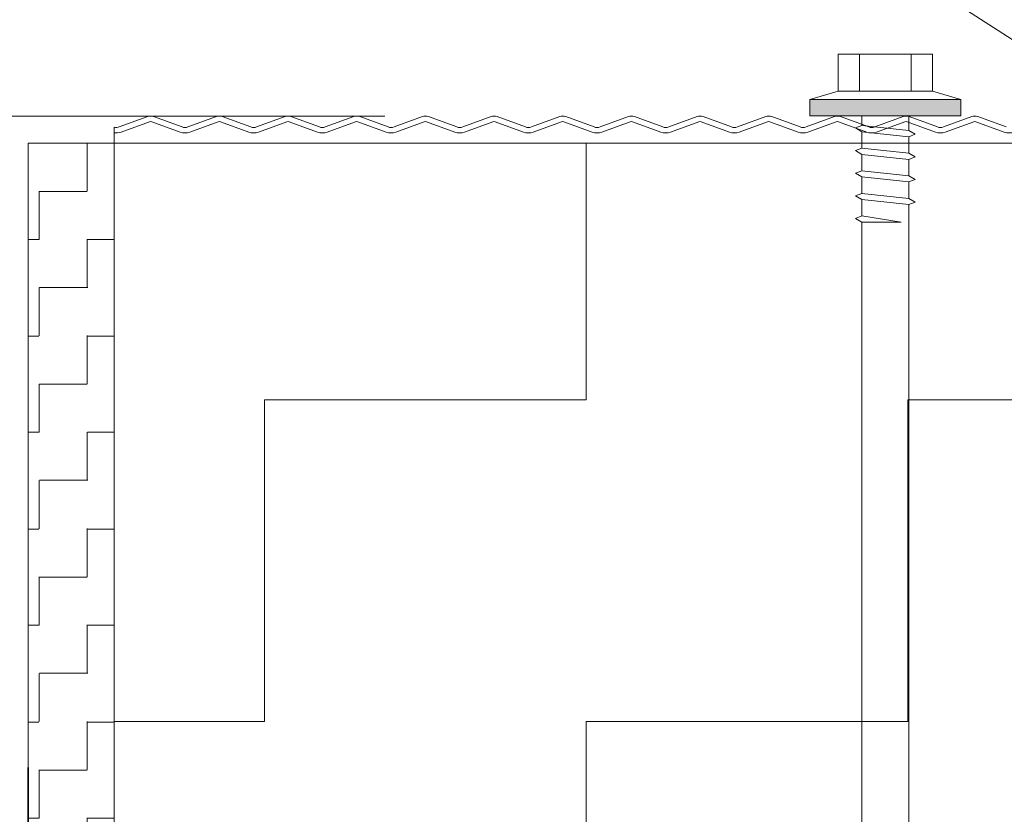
# Model space of a CAD drawing. Header units: metres. Extents: x 1314 to 1415, y -87 to -52.
# Tile 499 of 656: x 1400.7465 to 1400.8613, y -70.8858 to -70.7931. Entities that reach past the tile are written whole.
import ezdxf

# ---------------------------------------------------------------- set-up
doc = ezdxf.new("R2010")
doc.units = ezdxf.units.M
doc.header["$PDMODE"] = 65
for name, pattern in [('AUSGEZOGEN', [0]), ('PUNKT2_S9', [0.0015, 0, -0.0015]), ('STRICHPUNKT2_S5', [0.49999999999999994, 0.35, -0.05, 0.05, -0.05])]:
    doc.linetypes.add(name, pattern=pattern)
doc.layers.add('XR$9$_42143', color=7, linetype='Continuous')
doc.layers.add('XR$9$_42154', color=7, linetype='Continuous')
for name, color, linetype, lineweight in [('XR$9$Achsen', 4, 'AUSGEZOGEN', 13), ('XR$9$Maßlinie 1_50', 7, 'AUSGEZOGEN', 25), ('XR$9$Muster', 4, 'AUSGEZOGEN', 13), ('XR$9$Wand Mauerwerk nt', 7, 'AUSGEZOGEN', 25), ('XR$9$Wand Mauerwerk tr_1', 42, 'AUSGEZOGEN', 18)]:
    doc.layers.add(name, color=color, linetype=linetype, lineweight=lineweight)
doc.styles.add('ARIAL', font='arial.ttf')
doc.dimstyles.new('DIMSTYLE_28', dxfattribs={"dimtxt": 0.04, "dimasz": 0.03, "dimexe": 0, "dimexo": 1e-06, "dimgap": 0.02, "dimtad": 2, "dimdec": 1, "dimlfac": 100, "dimrnd": 0.5, "dimzin": 4, "dimdsep": 46, "dimtxsty": 'ARIAL', "dimblk1": 'ALL_ML_KREIS', "dimblk2": 'ALL_ML_KREIS', "dimsah": 1, "dimcen": 0, "dimse1": 1, "dimse2": 1, "dimclrd": 7, "dimclre": 7, "dimclrt": 7, "dimadec": 0, "dimazin": 0, "dimtfac": 1, "dimtdec": 0, "dimtix": 1, "dimtmove": 2, "dimatfit": 3, "dimfxl": 0, "dimtzin": 0, "dimlwd": 0, "dimlwe": 25, "dimarcsym": 0})
doc.dimstyles.new('DIMSTYLE_29', dxfattribs={"dimtxt": 0.04, "dimasz": 0.03, "dimexe": 0, "dimexo": 1e-06, "dimgap": 0.02, "dimtad": 2, "dimdec": 1, "dimlfac": 100, "dimrnd": 0.5, "dimzin": 4, "dimdsep": 46, "dimtxsty": 'ARIAL', "dimblk1": 'ALL_ML_KREIS', "dimblk2": 'ALL_ML_KREIS', "dimsah": 1, "dimcen": 0, "dimse1": 1, "dimse2": 1, "dimclrd": 7, "dimclre": 7, "dimclrt": 7, "dimadec": 0, "dimazin": 0, "dimtfac": 1, "dimtdec": 0, "dimtix": 1, "dimtmove": 2, "dimatfit": 3, "dimfxl": 0, "dimtvp": 1.2, "dimtzin": 0, "dimlwd": 0, "dimlwe": 25, "dimarcsym": 0})
doc.dimstyles.new('DIMSTYLE_61', dxfattribs={"dimtxt": 0.04, "dimasz": 0.03, "dimexe": 0, "dimexo": 1e-06, "dimgap": 0.02, "dimtad": 2, "dimdec": 3, "dimrnd": 0.005, "dimzin": 4, "dimdsep": 46, "dimtxsty": 'ARIAL', "dimblk1": 'ALL_ML_KREIS', "dimblk2": 'ALL_ML_KREIS', "dimsah": 1, "dimcen": 0, "dimse1": 1, "dimse2": 1, "dimclrd": 7, "dimclre": 7, "dimclrt": 7, "dimadec": 0, "dimazin": 0, "dimtfac": 1, "dimtdec": 0, "dimtix": 1, "dimtmove": 2, "dimatfit": 3, "dimfxl": 0, "dimtzin": 0, "dimlwd": 0, "dimlwe": 25, "dimarcsym": 0})

# ---------------------------------------------------------------- blocks, each defined once
blk = doc.blocks.new('COMPLEXOBJECT_78')
at = {"linetype": 'AUSGEZOGEN', "lineweight": 35, "transparency": 33554687}
h = blk.add_hatch(color=7, dxfattribs=at)
h.set_gradient(color2=(0, 0, 0), one_color=1)
h.paths.add_polyline_path([(1400.838627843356, -70.80241521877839), (1400.838627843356, -70.80432811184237), (1400.856228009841, -70.80241521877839)], flags=0)
h = blk.add_hatch(color=7, dxfattribs=at)
h.set_gradient(color2=(0, 0, 0), one_color=1)
h.paths.add_polyline_path([(1400.838627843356, -70.80432811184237), (1400.856228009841, -70.80432811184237), (1400.856228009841, -70.80241521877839)], flags=0)
at = {"color": 7, "linetype": 'AUSGEZOGEN', "lineweight": 13, "transparency": 33554687}
for p, q in [((1400.841927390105, -70.79715024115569), (1400.841927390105, -70.80145748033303)), ((1400.847430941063, -70.79715024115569), (1400.841927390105, -70.79715024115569)), ((1400.844404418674, -70.79715024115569), (1400.844404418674, -70.80145748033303)), ((1400.852927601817, -70.79715024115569), (1400.847430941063, -70.79715024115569)), ((1400.85045401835, -70.79715024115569), (1400.85045401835, -70.80145748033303)), ((1400.852927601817, -70.80145748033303), (1400.852927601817, -70.79715024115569)), ((1400.838629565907, -70.80241349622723), (1400.841927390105, -70.80145748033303)), ((1400.841927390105, -70.80145748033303), (1400.852927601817, -70.80145748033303)), ((1400.856229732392, -70.80241349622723), (1400.852927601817, -70.80145748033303)), ((1400.838629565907, -70.80432897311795), (1400.838629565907, -70.80241349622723)), ((1400.838629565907, -70.80241349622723), (1400.856229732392, -70.80241349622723)), ((1400.856229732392, -70.80241349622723), (1400.856229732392, -70.80432897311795)), ((1400.856229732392, -70.80432897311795), (1400.838629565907, -70.80432897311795)), ((1400.844679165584, -70.80432897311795), (1400.844679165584, -70.80546844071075)), ((1400.85017927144, -70.80606142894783), (1400.85017927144, -70.80432897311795)), ((1400.844679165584, -70.80546844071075), (1400.843963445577, -70.80575438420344)), ((1400.85017927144, -70.80606142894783), (1400.844679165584, -70.80546844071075)), ((1400.843963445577, -70.80575438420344), (1400.844679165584, -70.80619535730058)), ((1400.844679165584, -70.80619191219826), (1400.844679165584, -70.80810394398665)), ((1400.844679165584, -70.80619535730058), (1400.85017927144, -70.80677757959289)), ((1400.850894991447, -70.80649163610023), (1400.85017927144, -70.80606142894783)), ((1400.85017927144, -70.80677757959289), (1400.850894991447, -70.80649163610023)), ((1400.85017927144, -70.8086930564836), (1400.85017927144, -70.80677757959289)), ((1400.844679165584, -70.80810394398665), (1400.843963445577, -70.80838945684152)), ((1400.843963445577, -70.80838945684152), (1400.844679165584, -70.80883042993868)), ((1400.85017927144, -70.80869650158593), (1400.844679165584, -70.80810394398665)), ((1400.844679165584, -70.80882698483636), (1400.844679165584, -70.81074246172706)), ((1400.844679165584, -70.80883042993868), (1400.85017927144, -70.80941609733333)), ((1400.850894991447, -70.80912670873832), (1400.85017927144, -70.80869650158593)), ((1400.85017927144, -70.80941609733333), (1400.850894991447, -70.80912670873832)), ((1400.85017927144, -70.81132812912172), (1400.85017927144, -70.80941609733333)), ((1400.844679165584, -70.81074246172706), (1400.843963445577, -70.81102840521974)), ((1400.843963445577, -70.81102840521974), (1400.844679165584, -70.81146937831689)), ((1400.85017927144, -70.81133544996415), (1400.844679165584, -70.81074246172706)), ((1400.844679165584, -70.81146593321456), (1400.844679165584, -70.81337796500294)), ((1400.844679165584, -70.81146937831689), (1400.85017927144, -70.81205160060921)), ((1400.850894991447, -70.81176565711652), (1400.85017927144, -70.81133544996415)), ((1400.85017927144, -70.81205160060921), (1400.850894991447, -70.81176565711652)), ((1400.85017927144, -70.81396707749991), (1400.85017927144, -70.81205160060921)), ((1400.844679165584, -70.81337796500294), (1400.843963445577, -70.81366347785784)), ((1400.85017927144, -70.81397052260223), (1400.844679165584, -70.81337796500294)), ((1400.843963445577, -70.81366347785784), (1400.844679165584, -70.81410445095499)), ((1400.844679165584, -70.81410100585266), (1400.844679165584, -70.81601648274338)), ((1400.844679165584, -70.81410445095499), (1400.85017927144, -70.81469011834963)), ((1400.850894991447, -70.81440116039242), (1400.85017927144, -70.81397052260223)), ((1400.85017927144, -70.81469011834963), (1400.850894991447, -70.81440116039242)), ((1400.85017927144, -70.96668501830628), (1400.85017927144, -70.81469011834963)), ((1400.844679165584, -70.81601648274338), (1400.843963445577, -70.81629898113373)), ((1400.843963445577, -70.81629898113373), (1400.844679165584, -70.81673995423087)), ((1400.849255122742, -70.81673995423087), (1400.844679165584, -70.81601648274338)), ((1400.844679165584, -70.81673995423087), (1400.844679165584, -70.96668501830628)), ((1400.844679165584, -70.81673995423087), (1400.849255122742, -70.81673995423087)), ((1400.844679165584, -70.93999021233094), (1400.843963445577, -70.94027572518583)), ((1400.843963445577, -70.94027572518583), (1400.844679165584, -70.94071669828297)), ((1400.85017927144, -70.94058276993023), (1400.844679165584, -70.93999021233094)), ((1400.844679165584, -70.94071325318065), (1400.844679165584, -70.94262528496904)), ((1400.844679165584, -70.94071669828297), (1400.85017927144, -70.9413023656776)), ((1400.850894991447, -70.94101297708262), (1400.85017927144, -70.94058276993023)), ((1400.85017927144, -70.9413023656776), (1400.850894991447, -70.94101297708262)), ((1400.85017927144, -70.94321439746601), (1400.85017927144, -70.9413023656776)), ((1400.844679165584, -70.94262528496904), (1400.843963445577, -70.94291467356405)), ((1400.843963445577, -70.94291467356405), (1400.844679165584, -70.94335564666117)), ((1400.85017927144, -70.94322171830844), (1400.844679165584, -70.94262528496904)), ((1400.844679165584, -70.94334875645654), (1400.844679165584, -70.94526423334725)), ((1400.844679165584, -70.94335564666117), (1400.85017927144, -70.94393786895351)), ((1400.850894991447, -70.94365192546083), (1400.85017927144, -70.94322171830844)), ((1400.85017927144, -70.94393786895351), (1400.850894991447, -70.94365192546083)), ((1400.85017927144, -70.94585334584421), (1400.85017927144, -70.94393786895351)), ((1400.844679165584, -70.94526423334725), (1400.843963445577, -70.94554974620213)), ((1400.843963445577, -70.94554974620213), (1400.844679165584, -70.94599071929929)), ((1400.85017927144, -70.94585679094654), (1400.844679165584, -70.94526423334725)), ((1400.844679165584, -70.94598727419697), (1400.844679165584, -70.94790275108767)), ((1400.844679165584, -70.94599071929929), (1400.85017927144, -70.9465729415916)), ((1400.850894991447, -70.94628699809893), (1400.85017927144, -70.94585679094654)), ((1400.85017927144, -70.9465729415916), (1400.850894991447, -70.94628699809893)), ((1400.85017927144, -70.94848841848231), (1400.85017927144, -70.9465729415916)), ((1400.844679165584, -70.94790275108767), (1400.843963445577, -70.94818869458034)), ((1400.85017927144, -70.94849573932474), (1400.844679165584, -70.94790275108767)), ((1400.843963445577, -70.94818869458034), (1400.844679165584, -70.9486296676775)), ((1400.844679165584, -70.9486296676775), (1400.85017927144, -70.94921188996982)), ((1400.850894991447, -70.94892594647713), (1400.85017927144, -70.94849573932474)), ((1400.85017927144, -70.94921188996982), (1400.850894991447, -70.94892594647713)), ((1400.844679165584, -70.95053825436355), (1400.843963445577, -70.95082376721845)), ((1400.843963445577, -70.95082376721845), (1400.844679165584, -70.9512647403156)), ((1400.85017927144, -70.95113081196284), (1400.844679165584, -70.95053825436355)), ((1400.844679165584, -70.95125785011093), (1400.844679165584, -70.95317332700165)), ((1400.844679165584, -70.9512647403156), (1400.85017927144, -70.9518469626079)), ((1400.850894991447, -70.95156101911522), (1400.85017927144, -70.95113081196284)), ((1400.85017927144, -70.9518469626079), (1400.850894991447, -70.95156101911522)), ((1400.85017927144, -70.95376243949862), (1400.85017927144, -70.9518469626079)), ((1400.844679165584, -70.95317332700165), (1400.843963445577, -70.95345927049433)), ((1400.843963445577, -70.95345927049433), (1400.844679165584, -70.95390024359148)), ((1400.85017927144, -70.95376588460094), (1400.844679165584, -70.95317332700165)), ((1400.844679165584, -70.95389679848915), (1400.844679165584, -70.95581227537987)), ((1400.844679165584, -70.95390024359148), (1400.85017927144, -70.95448591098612)), ((1400.850894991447, -70.95419652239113), (1400.85017927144, -70.95376588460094)), ((1400.85017927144, -70.95448591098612), (1400.850894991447, -70.95419652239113)), ((1400.85017927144, -70.95639794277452), (1400.85017927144, -70.95448591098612)), ((1400.844679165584, -70.95581227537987), (1400.843963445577, -70.95609778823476)), ((1400.85017927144, -70.95640483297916), (1400.844679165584, -70.95581227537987)), ((1400.843963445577, -70.95609778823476), (1400.844679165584, -70.95653876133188)), ((1400.844679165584, -70.95653531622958), (1400.844679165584, -70.95844734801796)), ((1400.844679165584, -70.95653876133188), (1400.85017927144, -70.95712098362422)), ((1400.850894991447, -70.95683547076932), (1400.85017927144, -70.95640483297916)), ((1400.85017927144, -70.95712098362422), (1400.850894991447, -70.95683547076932)), ((1400.85017927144, -70.95903646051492), (1400.85017927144, -70.95712098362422)), ((1400.844679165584, -70.95844734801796), (1400.843963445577, -70.95873673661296)), ((1400.843963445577, -70.95873673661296), (1400.844679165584, -70.9591742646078)), ((1400.85017927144, -70.95904033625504), (1400.844679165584, -70.95844734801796)), ((1400.844679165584, -70.95917081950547), (1400.844679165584, -70.96108629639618)), ((1400.844679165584, -70.9591742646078), (1400.85017927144, -70.95975993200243)), ((1400.850894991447, -70.95947398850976), (1400.85017927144, -70.95904033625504)), ((1400.85017927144, -70.95975993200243), (1400.850894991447, -70.95947398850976)), ((1400.844679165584, -70.96108629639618), (1400.843963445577, -70.96137180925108)), ((1400.843963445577, -70.96137180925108), (1400.844679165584, -70.96180933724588)), ((1400.849255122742, -70.96180933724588), (1400.844679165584, -70.96108629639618)), ((1400.844679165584, -70.96180933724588), (1400.849255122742, -70.96180933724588)), ((1400.845924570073, -70.9633122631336), (1400.844679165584, -70.9618127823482)), ((1400.846824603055, -70.9649913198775), (1400.845924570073, -70.9633122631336)), ((1400.847328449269, -70.96676942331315), (1400.846824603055, -70.9649913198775)), ((1400.844679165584, -70.96668501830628), (1400.847430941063, -70.96860049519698)), ((1400.847430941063, -70.96860049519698), (1400.847328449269, -70.96676942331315)), ((1400.84794598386, -70.96746447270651), (1400.847801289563, -70.96763026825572)), ((1400.848112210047, -70.96730944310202), (1400.84794598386, -70.96746447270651)), ((1400.848295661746, -70.96716819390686), (1400.848112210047, -70.96730944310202)), ((1400.848492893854, -70.96704115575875), (1400.848295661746, -70.96716819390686)), ((1400.848447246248, -70.9680781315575), (1400.849371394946, -70.96743605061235)), ((1400.848708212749, -70.96693177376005), (1400.848492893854, -70.96704115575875)), ((1400.849174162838, -70.96676942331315), (1400.848708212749, -70.96693177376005)), ((1400.849671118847, -70.9666884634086), (1400.849174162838, -70.96676942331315)), ((1400.849371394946, -70.96743605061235), (1400.85017927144, -70.96668501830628)), ((1400.85017927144, -70.96668501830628), (1400.849671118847, -70.9666884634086)), ((1400.847430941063, -70.96860049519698), (1400.848447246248, -70.9680781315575)), ((1400.847469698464, -70.96832531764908), (1400.847430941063, -70.96860049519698)), ((1400.847550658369, -70.9680604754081), (1400.847469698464, -70.96832531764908)), ((1400.847678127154, -70.96781027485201), (1400.847550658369, -70.9680604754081)), ((1400.847801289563, -70.96763026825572), (1400.847678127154, -70.96781027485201))]:
    blk.add_line(p, q, dxfattribs=at)
blk = doc.blocks.new('ALL_ML_KREIS')
at = {"color": 0, "linetype": 'ByBlock', "lineweight": -2}
for p, q in [((0, -0.5), (0, 0.5)), ((-1, 0), (0.5, 0))]:
    blk.add_line(p, q, dxfattribs=at)
blk.add_circle((0, 0), 0.15, dxfattribs=at)
blk = doc.blocks.new('*D638')
at = {"layer": 'DEFPOINTS', "color": 7, "linetype": 'AUSGEZOGEN', "lineweight": 25, "transparency": 33554687}
for p in [(1400.769759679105, -70.80436920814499), (1400.480862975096, -70.95436920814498), (1400.853245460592, -70.95436920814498)]:
    blk.add_point(p, dxfattribs=at)
at = {"layer": 'XR$9$Maßlinie 1_50', "color": 7, "linetype": 'AUSGEZOGEN', "lineweight": -2, "transparency": 33554687}
blk.add_line((1400.480862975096, -70.95436920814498), (1400.480862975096, -70.80436920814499), dxfattribs=at)
at = {"layer": 'XR$9$Maßlinie 1_50', "color": 7, "linetype": 'AUSGEZOGEN', "lineweight": 25, "transparency": 33554687, "xscale": 0.03, "yscale": 0.03, "zscale": 0.03}
for p, rotation in [((1400.480862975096, -70.80436920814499), 90), ((1400.480862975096, -70.95436920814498), 270)]:
    blk.add_blockref('ALL_ML_KREIS', p, dxfattribs=dict(at, rotation=rotation))
at = {"layer": 'XR$9$Maßlinie 1_50', "color": 7, "linetype": 'AUSGEZOGEN', "lineweight": 25, "transparency": 33554687, "insert": (1400.450180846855, -70.88132828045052), "char_height": 0.04, "width": 0.16, "attachment_point": 5, "rotation": 90, "style": 'ARIAL'}
blk.add_mtext('\\A1;{\\A1;{15\\H0.026400;\\S^ ;}}', dxfattribs=at)
blk = doc.blocks.new('*D639')
at = {"layer": 'DEFPOINTS', "color": 7, "linetype": 'AUSGEZOGEN', "lineweight": 25, "transparency": 33554687}
for p in [(1400.597467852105, -70.45012413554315), (1400.597467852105, -70.82741591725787), (1401.821456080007, -70.86223860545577)]:
    blk.add_point(p, dxfattribs=at)
at = {"layer": 'XR$9$Maßlinie 1_50', "color": 7, "linetype": 'AUSGEZOGEN', "lineweight": -2, "transparency": 33554687}
blk.add_line((1400.597467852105, -70.45012413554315), (1401.821456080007, -70.45012413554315), dxfattribs=at)
at = {"layer": 'XR$9$Maßlinie 1_50', "color": 7, "linetype": 'AUSGEZOGEN', "lineweight": 25, "transparency": 33554687, "xscale": 0.03, "yscale": 0.03, "zscale": 0.03, "rotation": 180}
blk.add_blockref('ALL_ML_KREIS', (1400.597467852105, -70.45012413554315), dxfattribs=at)
at = {"layer": 'XR$9$Maßlinie 1_50', "color": 7, "linetype": 'AUSGEZOGEN', "lineweight": 25, "transparency": 33554687, "xscale": 0.03, "yscale": 0.03, "zscale": 0.03}
blk.add_blockref('ALL_ML_KREIS', (1401.821456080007, -70.45012413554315), dxfattribs=at)
at = {"layer": 'XR$9$Maßlinie 1_50', "color": 7, "linetype": 'AUSGEZOGEN', "lineweight": 25, "transparency": 33554687, "insert": (1401.216430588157, -70.42012413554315), "char_height": 0.04, "width": 0.2, "attachment_point": 5, "style": 'ARIAL'}
blk.add_mtext('\\A1;{\\A1;{1.22\\H0.026400;\\S5^ ;}}', dxfattribs=at)
blk = doc.blocks.new('*D647')
at = {"layer": 'DEFPOINTS', "color": 7, "linetype": 'AUSGEZOGEN', "lineweight": 25, "transparency": 33554687}
for p in [(1400.597467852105, -70.68769531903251), (1400.747467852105, -70.8075176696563), (1400.597467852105, -71.15848585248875)]:
    blk.add_point(p, dxfattribs=at)
at = {"layer": 'XR$9$Maßlinie 1_50', "color": 7, "linetype": 'AUSGEZOGEN', "lineweight": -2, "transparency": 33554687}
blk.add_line((1400.597467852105, -70.68769531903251), (1400.747467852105, -70.68769531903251), dxfattribs=at)
at = {"layer": 'XR$9$Maßlinie 1_50', "color": 7, "linetype": 'AUSGEZOGEN', "lineweight": 25, "transparency": 33554687, "xscale": 0.03, "yscale": 0.03, "zscale": 0.03, "rotation": 180}
blk.add_blockref('ALL_ML_KREIS', (1400.597467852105, -70.68769531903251), dxfattribs=at)
at = {"layer": 'XR$9$Maßlinie 1_50', "color": 7, "linetype": 'AUSGEZOGEN', "lineweight": 25, "transparency": 33554687, "xscale": 0.03, "yscale": 0.03, "zscale": 0.03}
blk.add_blockref('ALL_ML_KREIS', (1400.747467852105, -70.68769531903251), dxfattribs=at)
at = {"layer": 'XR$9$Maßlinie 1_50', "color": 7, "linetype": 'AUSGEZOGEN', "lineweight": 25, "transparency": 33554687, "insert": (1400.670508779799, -70.65701319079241), "char_height": 0.04, "width": 0.16, "attachment_point": 5, "style": 'ARIAL'}
blk.add_mtext('\\A1;{\\A1;{15\\H0.026400;\\S^ ;}}', dxfattribs=at)
blk = doc.blocks.new('*D648')
at = {"layer": 'DEFPOINTS', "color": 7, "linetype": 'AUSGEZOGEN', "lineweight": 25, "transparency": 33554687}
for p in [(1400.747467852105, -70.68769531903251), (1400.747467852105, -70.8075176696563), (1400.757468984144, -70.8075176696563)]:
    blk.add_point(p, dxfattribs=at)
at = {"layer": 'XR$9$Maßlinie 1_50', "color": 7, "linetype": 'AUSGEZOGEN', "lineweight": -2, "transparency": 33554687}
blk.add_line((1400.747467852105, -70.68769531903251), (1400.757468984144, -70.68769531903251), dxfattribs=at)
at = {"layer": 'XR$9$Maßlinie 1_50', "color": 7, "linetype": 'AUSGEZOGEN', "lineweight": 25, "transparency": 33554687, "xscale": 0.03, "yscale": 0.03, "zscale": 0.03}
blk.add_blockref('ALL_ML_KREIS', (1400.757468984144, -70.68769531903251), dxfattribs=at)
at = {"layer": 'XR$9$Maßlinie 1_50', "color": 7, "linetype": 'AUSGEZOGEN', "lineweight": 25, "transparency": 33554687, "xscale": 0.03, "yscale": 0.03, "zscale": 0.03, "rotation": 180}
blk.add_blockref('ALL_ML_KREIS', (1400.747467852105, -70.68769531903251), dxfattribs=at)
at = {"layer": 'XR$9$Maßlinie 1_50', "color": 7, "linetype": 'AUSGEZOGEN', "lineweight": 25, "transparency": 33554687, "insert": (1400.75605914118, -70.64269531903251), "char_height": 0.04, "width": 0.12, "attachment_point": 5, "style": 'ARIAL'}
blk.add_mtext('\\A1;{\\A1;{1\\H0.026400;\\S^ ;}}', dxfattribs=at)
blk = doc.blocks.new('*D649')
at = {"layer": 'DEFPOINTS', "color": 7, "linetype": 'AUSGEZOGEN', "lineweight": 25, "transparency": 33554687}
for p in [(1400.757468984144, -70.68769531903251), (1400.757468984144, -70.8075176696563), (1401.696456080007, -70.95436920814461)]:
    blk.add_point(p, dxfattribs=at)
at = {"layer": 'XR$9$Maßlinie 1_50', "color": 7, "linetype": 'AUSGEZOGEN', "lineweight": -2, "transparency": 33554687}
blk.add_line((1400.757468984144, -70.68769531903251), (1401.696456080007, -70.68769531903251), dxfattribs=at)
at = {"layer": 'XR$9$Maßlinie 1_50', "color": 7, "linetype": 'AUSGEZOGEN', "lineweight": 25, "transparency": 33554687, "xscale": 0.03, "yscale": 0.03, "zscale": 0.03, "rotation": 180}
blk.add_blockref('ALL_ML_KREIS', (1400.757468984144, -70.68769531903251), dxfattribs=at)
at = {"layer": 'XR$9$Maßlinie 1_50', "color": 7, "linetype": 'AUSGEZOGEN', "lineweight": 25, "transparency": 33554687, "xscale": 0.03, "yscale": 0.03, "zscale": 0.03}
blk.add_blockref('ALL_ML_KREIS', (1401.696456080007, -70.68769531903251), dxfattribs=at)
at = {"layer": 'XR$9$Maßlinie 1_50', "color": 7, "linetype": 'AUSGEZOGEN', "lineweight": 25, "transparency": 33554687, "insert": (1401.225235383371, -70.65701319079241), "char_height": 0.04, "width": 0.16, "attachment_point": 5, "style": 'ARIAL'}
blk.add_mtext('\\A1;{\\A1;{94\\H0.026400;\\S^ ;}}', dxfattribs=at)
blk = doc.blocks.new('*D660')
at = {"layer": 'DEFPOINTS', "color": 7, "linetype": 'AUSGEZOGEN', "lineweight": 25, "transparency": 33554687}
for p in [(1400.742025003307, -70.80440478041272), (1400.694194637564, -70.95436920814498), (1400.747467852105, -70.95436920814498)]:
    blk.add_point(p, dxfattribs=at)
at = {"layer": 'XR$9$Maßlinie 1_50', "color": 7, "linetype": 'AUSGEZOGEN', "lineweight": -2, "transparency": 33554687}
blk.add_line((1400.694194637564, -70.95436920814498), (1400.694194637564, -70.80440478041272), dxfattribs=at)
at = {"layer": 'XR$9$Maßlinie 1_50', "color": 7, "linetype": 'AUSGEZOGEN', "lineweight": 25, "transparency": 33554687, "xscale": 0.03, "yscale": 0.03, "zscale": 0.03}
for p, rotation in [((1400.694194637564, -70.80440478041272), 90), ((1400.694194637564, -70.95436920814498), 270)]:
    blk.add_blockref('ALL_ML_KREIS', p, dxfattribs=dict(at, rotation=rotation))
at = {"layer": 'XR$9$Maßlinie 1_50', "color": 7, "linetype": 'AUSGEZOGEN', "lineweight": 25, "transparency": 33554687, "insert": (1400.663512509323, -70.88134606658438), "char_height": 0.04, "width": 0.16, "attachment_point": 5, "rotation": 90, "style": 'ARIAL'}
blk.add_mtext('\\A1;{\\A1;{15\\H0.026400;\\S^ ;}}', dxfattribs=at)

msp = doc.modelspace()

# ---------------------------------------------------------------- hatches: boundary and pattern name
at = {"layer": 'XR$9$Muster', "linetype": 'AUSGEZOGEN', "lineweight": 13, "transparency": 33554687}
h = msp.add_hatch(dxfattribs=at)
h.set_pattern_fill('MUSTER', color=4, scale=0.005625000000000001, angle=90.00000000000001, style=0, pattern_type=2)
h.set_pattern_definition([(90.00000000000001, (-0.01125, 0.01125), (-0.005625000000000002, 0.005625), [0.005625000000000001, -0.005625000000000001]), (180, (-0.01125, 0.01125), (-0.005625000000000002, -0.005625), [0.005625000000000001, -0.005625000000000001])])
h.paths.add_polyline_path([(1400.747467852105, -70.94892635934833), (1400.757468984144, -70.94892635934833), (1400.757468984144, -70.8075176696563), (1400.747467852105, -70.8075176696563)], flags=0)
h = msp.add_hatch(dxfattribs=at)
h.set_pattern_fill('MUSTER', color=4, scale=0.0375, angle=90.00000000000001, style=0, pattern_type=2)
h.set_pattern_definition([(90.00000000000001, (-0.07500000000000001, 0.07499999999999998), (-0.03750000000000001, 0.03749999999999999), [0.0375, -0.0375]), (180, (-0.07500000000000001, 0.07499999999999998), (-0.03750000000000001, -0.03749999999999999), [0.0375, -0.0375])])
h.paths.add_polyline_path([(1401.76894793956, -70.8075176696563), (1400.757468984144, -70.8075176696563), (1400.757468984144, -70.94892635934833), (1401.76894793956, -70.94892635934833)], flags=0)

# ---------------------------------------------------------------- linework, layer by layer
at = {"layer": 'XR$9$_42143', "color": 30, "linetype": 'AUSGEZOGEN', "lineweight": 13, "transparency": 33554687}
for p, q in [((1400.761409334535, -70.80442939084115), (1400.758088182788, -70.8056368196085)), ((1400.758303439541, -70.80622890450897), (1400.761624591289, -70.80502147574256)), ((1400.761877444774, -70.8050214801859), (1400.765198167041, -70.8062288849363)), ((1400.765413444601, -70.80563680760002), (1400.762092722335, -70.80442940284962)), ((1400.769417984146, -70.80442939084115), (1400.766096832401, -70.80563681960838)), ((1400.766312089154, -70.80622890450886), (1400.7696332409, -70.80502147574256)), ((1400.769886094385, -70.8050214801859), (1400.773206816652, -70.8062288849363)), ((1400.773422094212, -70.80563680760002), (1400.770101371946, -70.80442940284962)), ((1400.777426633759, -70.80442939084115), (1400.774105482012, -70.8056368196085)), ((1400.774320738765, -70.80622890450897), (1400.777641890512, -70.80502147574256)), ((1400.777894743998, -70.8050214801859), (1400.781215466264, -70.8062288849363)), ((1400.781430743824, -70.80563680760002), (1400.778110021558, -70.80442940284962)), ((1400.785435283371, -70.80442939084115), (1400.782114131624, -70.8056368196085)), ((1400.782329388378, -70.80622890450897), (1400.785650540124, -70.80502147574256)), ((1400.78590339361, -70.8050214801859), (1400.789224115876, -70.8062288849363)), ((1400.789439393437, -70.80563680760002), (1400.786118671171, -70.80442940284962)), ((1400.793443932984, -70.80442939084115), (1400.790122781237, -70.8056368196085)), ((1400.793443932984, -70.80442939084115), (1400.790122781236, -70.8056368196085)), ((1400.79033803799, -70.80622890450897), (1400.793659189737, -70.80502147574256)), ((1400.79033803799, -70.80622890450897), (1400.793659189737, -70.80502147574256)), ((1400.793912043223, -70.8050214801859), (1400.797232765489, -70.8062288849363)), ((1400.79744804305, -70.80563680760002), (1400.794127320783, -70.80442940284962)), ((1400.801452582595, -70.80442939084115), (1400.798131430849, -70.8056368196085)), ((1400.798346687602, -70.80622890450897), (1400.801667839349, -70.80502147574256)), ((1400.801920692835, -70.8050214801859), (1400.805241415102, -70.8062288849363)), ((1400.805456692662, -70.80563680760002), (1400.802135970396, -70.80442940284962)), ((1400.809461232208, -70.80442939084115), (1400.806140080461, -70.8056368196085)), ((1400.806355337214, -70.80622890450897), (1400.809676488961, -70.80502147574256)), ((1400.809929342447, -70.8050214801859), (1400.813250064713, -70.8062288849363)), ((1400.813465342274, -70.80563680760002), (1400.810144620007, -70.80442940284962)), ((1400.81746988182, -70.80442939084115), (1400.814148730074, -70.8056368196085)), ((1400.814363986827, -70.80622890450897), (1400.817685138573, -70.80502147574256)), ((1400.817937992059, -70.8050214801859), (1400.821258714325, -70.8062288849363)), ((1400.821473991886, -70.80563680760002), (1400.81815326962, -70.80442940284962)), ((1400.825478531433, -70.80442939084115), (1400.822157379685, -70.8056368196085)), ((1400.822372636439, -70.80622890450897), (1400.825693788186, -70.80502147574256)), ((1400.825946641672, -70.8050214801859), (1400.829267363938, -70.8062288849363)), ((1400.829482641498, -70.80563680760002), (1400.826161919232, -70.80442940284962)), ((1400.833487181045, -70.80442939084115), (1400.830166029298, -70.8056368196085)), ((1400.830381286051, -70.80622890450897), (1400.833702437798, -70.80502147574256)), ((1400.833955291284, -70.8050214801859), (1400.83727601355, -70.8062288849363)), ((1400.837491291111, -70.80563680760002), (1400.834170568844, -70.80442940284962)), ((1400.841495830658, -70.80442939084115), (1400.83817467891, -70.8056368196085)), ((1400.838389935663, -70.80622890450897), (1400.84171108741, -70.80502147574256)), ((1400.841963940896, -70.8050214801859), (1400.845284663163, -70.8062288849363)), ((1400.845499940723, -70.80563680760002), (1400.842179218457, -70.80442940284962)), ((1400.849504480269, -70.80442939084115), (1400.846183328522, -70.8056368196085)), ((1400.846398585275, -70.80622890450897), (1400.849719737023, -70.80502147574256)), ((1400.849972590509, -70.8050214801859), (1400.853293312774, -70.8062288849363)), ((1400.853508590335, -70.80563680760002), (1400.850187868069, -70.80442940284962)), ((1400.857513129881, -70.80442939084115), (1400.854191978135, -70.8056368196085)), ((1400.854407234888, -70.80622890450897), (1400.857728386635, -70.80502147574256)), ((1400.85798124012, -70.8050214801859), (1400.861301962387, -70.8062288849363)), ((1400.861517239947, -70.80563680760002), (1400.858196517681, -70.80442940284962))]:
    msp.add_line(p, q, dxfattribs=at)
for centre, radius, start, end in [((1400.761751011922, -70.80536920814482), 0.001, 70.01888399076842, 109.9791024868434), ((1400.769759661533, -70.80536920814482), 0.001, 70.01888399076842, 109.9791024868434), ((1400.777768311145, -70.80536920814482), 0.001, 70.01888399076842, 109.9791024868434), ((1400.785776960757, -70.80536920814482), 0.001, 70.01888399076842, 109.9791024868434), ((1400.79378561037, -70.80536920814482), 0.001, 70.01888399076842, 109.9791024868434), ((1400.79378561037, -70.80536920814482), 0.001, 70.01888399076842, 109.9791024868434), ((1400.801794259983, -70.80536920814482), 0.001, 70.01888399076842, 109.9791024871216), ((1400.809802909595, -70.80536920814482), 0.001, 70.01888399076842, 109.9791024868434), ((1400.817811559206, -70.80536920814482), 0.001, 70.01888399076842, 109.9791024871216), ((1400.825820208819, -70.80536920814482), 0.001, 70.01888399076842, 109.9791024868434), ((1400.833828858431, -70.80536920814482), 0.001, 70.01888399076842, 109.9791024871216), ((1400.841837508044, -70.80536920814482), 0.001, 70.01888397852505, 109.9791024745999), ((1400.849846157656, -70.80536920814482), 0.001, 70.01888397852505, 109.9791024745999), ((1400.857854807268, -70.80536920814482), 0.001, 70.01888399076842, 109.9791024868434), ((1400.761751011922, -70.80536920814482), 0.0003699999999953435, 70.01888398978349, 109.9791025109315), ((1400.769759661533, -70.80536920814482), 0.0003699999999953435, 70.01888398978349, 109.9791025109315), ((1400.777768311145, -70.80536920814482), 0.0003699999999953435, 70.01888398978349, 109.9791025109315), ((1400.785776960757, -70.80536920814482), 0.0003699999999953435, 70.01888398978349, 109.9791025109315), ((1400.79378561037, -70.80536920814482), 0.0003699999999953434, 70.01888398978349, 109.9791025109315), ((1400.79378561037, -70.80536920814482), 0.0003699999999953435, 70.01888398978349, 109.9791025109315), ((1400.801794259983, -70.80536920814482), 0.0003700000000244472, 70.01888399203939, 109.9791025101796), ((1400.809802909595, -70.80536920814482), 0.0003699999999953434, 70.01888398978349, 109.9791025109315), ((1400.817811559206, -70.80536920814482), 0.0003700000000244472, 70.01888399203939, 109.9791025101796), ((1400.825820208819, -70.80536920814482), 0.0003699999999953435, 70.01888398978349, 109.9791024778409), ((1400.833828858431, -70.80536920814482), 0.0003700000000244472, 70.01888395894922, 109.979102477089), ((1400.841837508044, -70.80536920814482), 0.0003699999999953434, 70.01888395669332, 109.9791024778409), ((1400.849846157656, -70.80536920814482), 0.0003699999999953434, 70.01888395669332, 109.9791024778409), ((1400.857854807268, -70.80536920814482), 0.0003699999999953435, 70.01888398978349, 109.9791025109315), ((1400.757746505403, -70.8046970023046), 0.001, 253.8876787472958, 289.9791024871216), ((1400.757746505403, -70.8046970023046), 0.001630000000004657, 260.1971542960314, 289.9791024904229), ((1400.765755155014, -70.8046970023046), 0.001630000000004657, 250.0188839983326, 289.9791024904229), ((1400.765755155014, -70.8046970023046), 0.001, 250.0188839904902, 289.9791024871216), ((1400.773763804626, -70.8046970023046), 0.001630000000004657, 250.0188839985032, 289.9791024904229), ((1400.773763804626, -70.8046970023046), 0.001, 250.0188839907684, 289.9791024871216), ((1400.781772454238, -70.8046970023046), 0.001630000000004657, 250.0188839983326, 289.9791024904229), ((1400.781772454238, -70.8046970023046), 0.001, 250.0188839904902, 289.9791024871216), ((1400.789781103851, -70.8046970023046), 0.001630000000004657, 250.0188839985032, 289.9791024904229), ((1400.789781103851, -70.8046970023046), 0.001630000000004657, 250.0188839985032, 289.9791024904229), ((1400.789781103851, -70.8046970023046), 0.001, 250.0188839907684, 289.9791024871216), ((1400.789781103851, -70.8046970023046), 0.001, 250.0188839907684, 289.9791024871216), ((1400.797789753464, -70.8046970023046), 0.001630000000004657, 250.0188839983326, 289.9791024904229), ((1400.797789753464, -70.8046970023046), 0.001, 250.0188839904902, 289.9791024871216), ((1400.805798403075, -70.8046970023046), 0.001630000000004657, 250.0188839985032, 289.9791024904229), ((1400.805798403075, -70.8046970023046), 0.001, 250.0188839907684, 289.9791024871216), ((1400.813807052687, -70.8046970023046), 0.001630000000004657, 250.0188839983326, 289.9791024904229), ((1400.813807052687, -70.8046970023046), 0.001, 250.0188839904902, 289.9791024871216), ((1400.8218157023, -70.8046970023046), 0.001629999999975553, 250.0188839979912, 289.9791024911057), ((1400.8218157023, -70.8046970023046), 0.001, 250.0188839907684, 289.9791024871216), ((1400.829824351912, -70.8046970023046), 0.001630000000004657, 250.0188839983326, 289.9791024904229), ((1400.829824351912, -70.8046970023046), 0.001, 250.0188839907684, 289.9791024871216), ((1400.837833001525, -70.8046970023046), 0.001629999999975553, 250.0188839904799, 289.9791024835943), ((1400.837833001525, -70.8046970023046), 0.001, 250.0188839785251, 289.9791024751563), ((1400.845841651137, -70.8046970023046), 0.001630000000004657, 250.018883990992, 289.9791024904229), ((1400.845841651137, -70.8046970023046), 0.001, 250.0188839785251, 289.9791024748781), ((1400.853850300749, -70.8046970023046), 0.001630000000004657, 250.0188839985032, 289.9791024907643), ((1400.853850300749, -70.8046970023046), 0.001, 250.0188839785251, 289.9791024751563), ((1400.861858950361, -70.8046970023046), 0.001630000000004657, 250.0188839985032, 289.9791024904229)]:
    msp.add_arc(centre, radius, start, end, dxfattribs=at)
at = {"layer": 'XR$9$_42154', "color": 51, "linetype": 'AUSGEZOGEN', "lineweight": 13, "transparency": 33554687}
for p, q in [((1400.761624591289, -70.80502147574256), (1400.758303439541, -70.80622890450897)), ((1400.765198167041, -70.8062288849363), (1400.761877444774, -70.8050214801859)), ((1400.7696332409, -70.80502147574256), (1400.766312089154, -70.80622890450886)), ((1400.773206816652, -70.8062288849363), (1400.769886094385, -70.8050214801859)), ((1400.777641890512, -70.80502147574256), (1400.774320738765, -70.80622890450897)), ((1400.781215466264, -70.8062288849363), (1400.777894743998, -70.8050214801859)), ((1400.785650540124, -70.80502147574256), (1400.782329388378, -70.80622890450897)), ((1400.789224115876, -70.8062288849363), (1400.78590339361, -70.8050214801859)), ((1400.793659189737, -70.80502147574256), (1400.79033803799, -70.80622890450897)), ((1400.793659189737, -70.80502147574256), (1400.79033803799, -70.80622890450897)), ((1400.797232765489, -70.8062288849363), (1400.793912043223, -70.8050214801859)), ((1400.801667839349, -70.80502147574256), (1400.798346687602, -70.80622890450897)), ((1400.805241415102, -70.8062288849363), (1400.801920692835, -70.8050214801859)), ((1400.809676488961, -70.80502147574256), (1400.806355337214, -70.80622890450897)), ((1400.813250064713, -70.8062288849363), (1400.809929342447, -70.8050214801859)), ((1400.817685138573, -70.80502147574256), (1400.814363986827, -70.80622890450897)), ((1400.821258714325, -70.8062288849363), (1400.817937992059, -70.8050214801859)), ((1400.825693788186, -70.80502147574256), (1400.822372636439, -70.80622890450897)), ((1400.829267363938, -70.8062288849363), (1400.825946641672, -70.8050214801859)), ((1400.833702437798, -70.80502147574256), (1400.830381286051, -70.80622890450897)), ((1400.83727601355, -70.8062288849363), (1400.833955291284, -70.8050214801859)), ((1400.84171108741, -70.80502147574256), (1400.838389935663, -70.80622890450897)), ((1400.845284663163, -70.8062288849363), (1400.841963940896, -70.8050214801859)), ((1400.849719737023, -70.80502147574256), (1400.846398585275, -70.80622890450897)), ((1400.853293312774, -70.8062288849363), (1400.849972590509, -70.8050214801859)), ((1400.857728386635, -70.80502147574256), (1400.854407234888, -70.80622890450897)), ((1400.861301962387, -70.8062288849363), (1400.85798124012, -70.8050214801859)), ((1400.757468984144, -70.8075176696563), (1400.757468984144, -70.80565772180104)), ((1400.757468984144, -70.95136920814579), (1400.757468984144, -70.8075176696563))]:
    msp.add_line(p, q, dxfattribs=at)
for centre, radius, start, end in [((1400.761751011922, -70.80536920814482), 0.0003699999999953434, 70.01888398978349, 109.9791025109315), ((1400.769759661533, -70.80536920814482), 0.0003699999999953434, 70.01888398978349, 109.9791025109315), ((1400.777768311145, -70.80536920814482), 0.0003699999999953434, 70.01888398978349, 109.9791025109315), ((1400.785776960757, -70.80536920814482), 0.0003699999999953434, 70.01888398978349, 109.9791025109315), ((1400.79378561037, -70.80536920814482), 0.0003699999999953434, 70.01888398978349, 109.9791025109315), ((1400.79378561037, -70.80536920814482), 0.0003699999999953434, 70.01888398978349, 109.9791025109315), ((1400.801794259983, -70.80536920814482), 0.0003700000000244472, 70.01888399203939, 109.9791025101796), ((1400.809802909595, -70.80536920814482), 0.0003699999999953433, 70.01888398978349, 109.9791025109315), ((1400.817811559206, -70.80536920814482), 0.0003700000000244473, 70.01888399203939, 109.9791025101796), ((1400.825820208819, -70.80536920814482), 0.0003699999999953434, 70.01888398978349, 109.9791024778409), ((1400.833828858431, -70.80536920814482), 0.0003700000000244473, 70.01888395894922, 109.979102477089), ((1400.841837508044, -70.80536920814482), 0.0003699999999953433, 70.01888395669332, 109.9791024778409), ((1400.849846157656, -70.80536920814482), 0.0003699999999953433, 70.01888395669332, 109.9791024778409), ((1400.857854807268, -70.80536920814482), 0.0003699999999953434, 70.01888398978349, 109.9791025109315), ((1400.757746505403, -70.8046970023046), 0.001630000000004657, 260.1971542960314, 289.9791024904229), ((1400.765755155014, -70.8046970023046), 0.001630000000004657, 250.0188839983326, 289.9791024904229), ((1400.773763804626, -70.8046970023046), 0.001630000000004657, 250.0188839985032, 289.9791024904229), ((1400.781772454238, -70.8046970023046), 0.001630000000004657, 250.0188839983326, 289.9791024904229), ((1400.789781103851, -70.8046970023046), 0.001630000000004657, 250.0188839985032, 289.9791024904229), ((1400.789781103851, -70.8046970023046), 0.001630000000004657, 250.0188839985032, 289.9791024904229), ((1400.797789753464, -70.8046970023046), 0.001630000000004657, 250.0188839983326, 289.9791024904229), ((1400.805798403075, -70.8046970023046), 0.001630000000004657, 250.0188839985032, 289.9791024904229), ((1400.813807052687, -70.8046970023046), 0.001630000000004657, 250.0188839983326, 289.9791024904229), ((1400.8218157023, -70.8046970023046), 0.001629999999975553, 250.0188839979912, 289.9791024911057), ((1400.829824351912, -70.8046970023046), 0.001630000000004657, 250.0188839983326, 289.9791024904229), ((1400.837833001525, -70.8046970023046), 0.001629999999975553, 250.0188839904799, 289.9791024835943), ((1400.845841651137, -70.8046970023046), 0.001630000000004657, 250.018883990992, 289.9791024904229), ((1400.853850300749, -70.8046970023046), 0.001629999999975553, 250.0188839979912, 289.9791024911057), ((1400.861858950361, -70.8046970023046), 0.001630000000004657, 250.0188839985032, 289.9791024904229)]:
    msp.add_arc(centre, radius, start, end, dxfattribs=at)
at = {"layer": 'XR$9$Achsen', "color": 4, "linetype": 'STRICHPUNKT2_S5', "lineweight": 35, "transparency": 33554687}
msp.add_line((1400.747467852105, -72.08036920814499), (1400.747467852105, -70.36153014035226), dxfattribs=at)
at = {"layer": 'XR$9$Wand Mauerwerk nt', "color": 7, "linetype": 'AUSGEZOGEN', "lineweight": 13, "transparency": 33554687}
for p in [(1400.747467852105, -70.94892635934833), (1401.821456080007, -70.8075176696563)]:
    msp.add_line(p, (1400.747467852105, -70.8075176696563), dxfattribs=at)
at = {"layer": 'XR$9$Wand Mauerwerk tr_1', "color": 4, "linetype": 'AUSGEZOGEN', "lineweight": 13, "transparency": 33554687}
msp.add_line((1400.878984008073, -70.80622890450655), (1400.776353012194, -70.74011352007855), dxfattribs=at)
at = {"layer": 'XR$9$Wand Mauerwerk tr_1', "color": 52, "linetype": 'PUNKT2_S9', "lineweight": 13, "transparency": 33554687}
msp.add_line((1400.289040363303, -70.80436920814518), (1402.123160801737, -70.80436920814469), dxfattribs=at)

# ---------------------------------------------------------------- block references
at = {"color": 7, "linetype": 'AUSGEZOGEN', "lineweight": 13, "transparency": 33554687}
msp.add_blockref('COMPLEXOBJECT_78', (0, 0), dxfattribs=at)

# ---------------------------------------------------------------- dimensions: what is measured, and where the dimension line sits
at = {"layer": 'XR$9$Maßlinie 1_50', "color": 7, "linetype": 'AUSGEZOGEN', "lineweight": 25, "transparency": 33554687}
for base, p1, p2, dimstyle, picture, middle in [((1401.821456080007, -70.45012413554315), (1400.597467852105, -70.82741491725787), (1401.821456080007, -70.86223760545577), 'DIMSTYLE_61', '*D639', (1401.216430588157, -70.42012413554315)), ((1400.757468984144, -70.68769531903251), (1400.747467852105, -70.8075166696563), (1400.757468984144, -70.8075166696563), 'DIMSTYLE_29', '*D648', (1400.75605914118, -70.64269531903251)), ((1400.747467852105, -70.68769531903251), (1400.597467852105, -71.15848485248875), (1400.747467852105, -70.8075166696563), 'DIMSTYLE_28', '*D647', (1400.670508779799, -70.65701319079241)), ((1401.696456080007, -70.68769531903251), (1400.757468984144, -70.8075166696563), (1401.696456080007, -70.9543682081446), 'DIMSTYLE_28', '*D649', (1401.225235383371, -70.65701319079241))]:
    dim = msp.add_linear_dim(base=base, p1=p1, p2=p2, dimstyle=dimstyle, override={"dimpost": '<>', "dimclrd": 7, "dimclre": 7, "dimclrt": 7, "dimlwd": 0, "dimlwe": 25}, dxfattribs=at)
    dim.commit()
    dim.dimension.update_dxf_attribs({"geometry": picture, "text_midpoint": middle, "dimtype": 160})
for base, p1, p2, picture, middle in [((1400.480862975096, -70.80436920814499), (1400.853244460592, -70.95436920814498), (1400.769758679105, -70.80436920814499), '*D638', (1400.450180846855, -70.88132828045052)), ((1400.694194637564, -70.80440478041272), (1400.747466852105, -70.95436920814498), (1400.742024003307, -70.80440478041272), '*D660', (1400.663512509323, -70.88134606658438))]:
    dim = msp.add_linear_dim(base=base, p1=p1, p2=p2, angle=90, dimstyle='DIMSTYLE_28', override={"dimpost": '<>', "dimclrd": 7, "dimclre": 7, "dimclrt": 7, "dimlwd": 0, "dimlwe": 25}, dxfattribs=at)
    dim.commit()
    dim.dimension.update_dxf_attribs({"geometry": picture, "text_midpoint": middle, "dimtype": 160})

doc.saveas('drawing.dxf')
